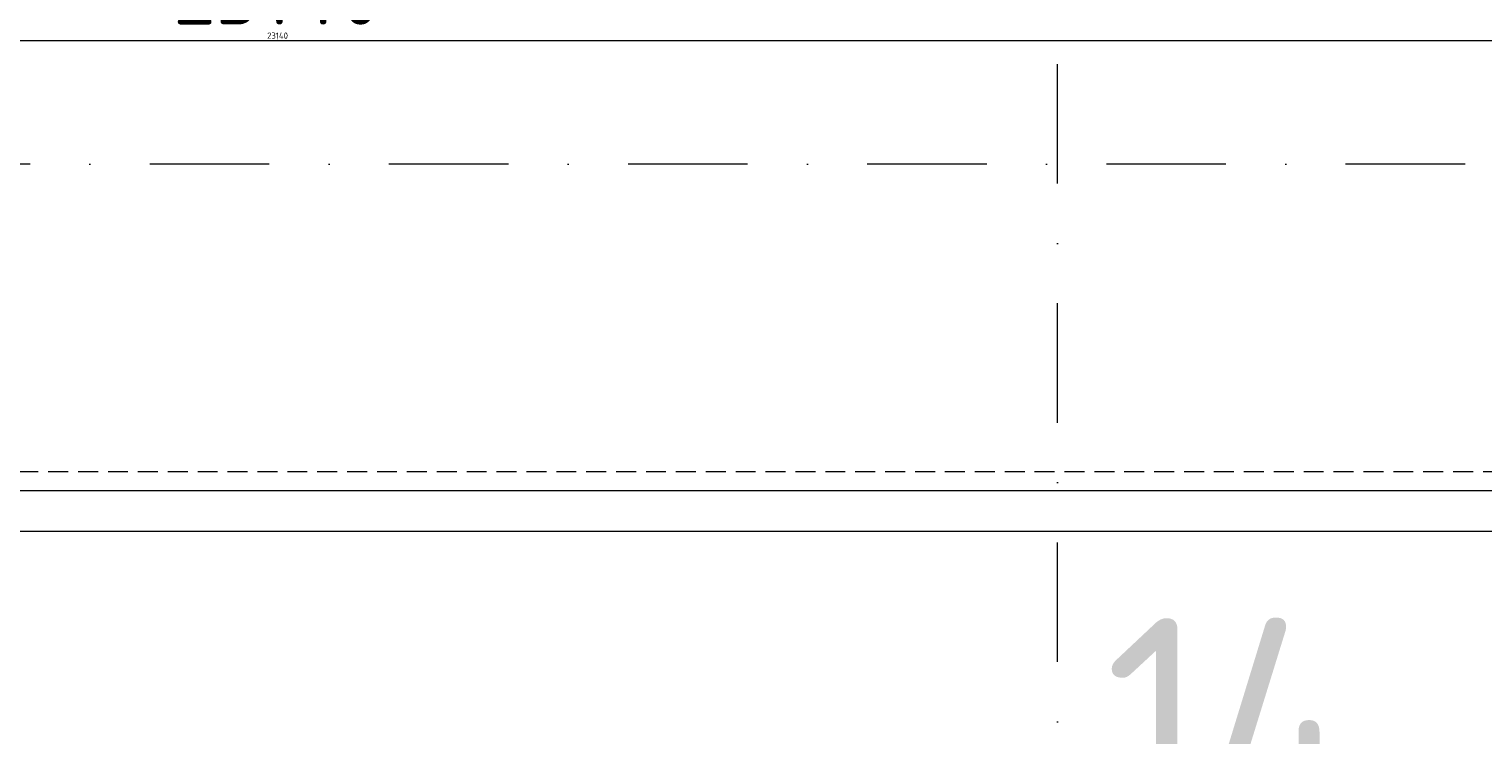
# Model space of a CAD drawing. Header units: millimetres. Extents: x -916886 to 3713765, y -2985421 to 1675785.
# Tile 616 of 656: x 426273 to 430906, y 148182 to 150431. Entities that reach past the tile are written whole.
import ezdxf

# ---------------------------------------------------------------- set-up
doc = ezdxf.new("R2010")
doc.units = ezdxf.units.MM
for name, pattern in [('CENTERX2', [101.6, 63.5, -12.7, 12.7, -12.7]), ('DASHDOT', [25.4, 12.7, -6.35, 0, -6.35]), ('DASHED', [19.05, 12.7, -6.35]), ('HIDDEN', [9.525, 6.35, -3.175])]:
    doc.linetypes.add(name, pattern=pattern)
doc.layers.get('Defpoints').update_dxf_attribs({"color": 8})
for name, color, linetype, lineweight in [('A99_N_kce-pod', 7, 'DASHED', 20), ('A99_N_koty-200', 5, 'Continuous', 5), ('A99_N_koty-200 @ 1', 5, 'Continuous', 5), ('A99_N_koty-200 @ 10', 5, 'Continuous', 5), ('A99_N_koty-200 @ 100', 5, 'Continuous', 5), ('A99_N_koty-200 @ 200', 5, 'Continuous', 5), ('A99_N_koty-200 @ 250 (1)', 5, 'Continuous', 5), ('A99_N_koty-200 @ 250 (2)', 5, 'Continuous', 5), ('A99_N_koty-200 @ 400', 5, 'Continuous', 5), ('A99_N_txt-popis-200', 240, 'Continuous', 5), ('A99_S_kce-pohl', 7, 'Continuous', 5), ('A99_S_osy', 1, 'CENTERX2', 5)]:
    doc.layers.add(name, color=color, linetype=linetype, lineweight=lineweight)
doc.styles.add('A99_kota', font='isocpeur.ttf', dxfattribs={"height": 2})
doc.styles.add('ad_popis 100', font='isocpeur.ttf', dxfattribs={"height": 200})
doc.dimstyles.new('A99_kota_200 new', dxfattribs={"dimscale": 200, "dimtxt": 2, "dimasz": 1.2, "dimexe": 0.5, "dimexo": 1.5, "dimgap": 0.5, "dimtad": 1, "dimdec": 0, "dimzin": 3, "dimdsep": 46, "dimtxsty": 'A99_kota', "dimblk": 'ARCHTICK', "dimcen": 2.5, "dimazin": 2, "dimtfac": 0.75, "dimtdec": 0, "dimtix": 1, "dimtmove": 2, "dimatfit": 0, "dimfxl": 0, "dimtolj": 1, "dimtzin": 0, "dimlwd": 5, "dimlwe": 5, "dimarcsym": 0})

# ---------------------------------------------------------------- blocks, each defined once
blk = doc.blocks.new('_ArchTick')
at = {"color": 0, "linetype": 'ByBlock', "const_width": 0.15}
blk.add_lwpolyline([(-0.5, -0.5), (0.5, 0.5)], dxfattribs=at)
blk = doc.blocks.new('*D3168')
at = {"layer": 'A99_N_koty-200', "color": 0, "linetype": 'Continuous', "lineweight": 5, "ltscale": 10, "transparency": 16777216}
for p, q in [((429550, 146925), (429550, 146475)), ((438550, 146925), (438550, 146475)), ((438550, 146525), (429550, 146525))]:
    blk.add_line(p, q, dxfattribs=at)
at = {"layer": 'Defpoints', "color": 0, "linetype": 'Continuous', "lineweight": 0, "ltscale": 10, "transparency": 16777216}
for p in [(429550, 149400), (438550, 149400), (429550, 146525)]:
    blk.add_point(p, dxfattribs=at)
at = {"layer": 'A99_N_koty-200', "color": 0, "linetype": 'Continuous', "lineweight": 5, "ltscale": 10, "transparency": 16777216, "xscale": 120, "yscale": 120, "zscale": 120, "rotation": 180}
blk.add_blockref('_ArchTick', (429550, 146525), dxfattribs=at)
at = {"layer": 'A99_N_koty-200', "color": 0, "linetype": 'Continuous', "lineweight": 5, "ltscale": 10, "transparency": 16777216, "xscale": 120, "yscale": 120, "zscale": 120}
blk.add_blockref('_ArchTick', (438550, 146525), dxfattribs=at)
at = {"layer": 'A99_N_koty-200', "color": 0, "linetype": 'Continuous', "ltscale": 10, "transparency": 16777216, "insert": (434050, 146675), "char_height": 200, "attachment_point": 5, "style": 'A99_kota'}
blk.add_mtext('\\A1;9000', dxfattribs=at)
blk = doc.blocks.new('*D3169')
at = {"layer": 'A99_N_koty-200', "color": 0, "linetype": 'Continuous', "lineweight": 5, "ltscale": 10, "transparency": 16777216}
for p, q in [((429550, 147325), (429550, 146425)), ((438550, 147325), (438550, 146425)), ((438550, 146525), (429550, 146525))]:
    blk.add_line(p, q, dxfattribs=at)
at = {"layer": 'Defpoints', "color": 0, "linetype": 'Continuous', "lineweight": 0, "ltscale": 10, "transparency": 16777216}
for p in [(429550, 149400), (438550, 149400), (429550, 146525)]:
    blk.add_point(p, dxfattribs=at)
at = {"layer": 'A99_N_koty-200', "color": 0, "linetype": 'Continuous', "lineweight": 5, "ltscale": 10, "transparency": 16777216, "xscale": 240, "yscale": 240, "zscale": 240, "rotation": 180}
blk.add_blockref('_ArchTick', (429550, 146525), dxfattribs=at)
at = {"layer": 'A99_N_koty-200', "color": 0, "linetype": 'Continuous', "lineweight": 5, "ltscale": 10, "transparency": 16777216, "xscale": 240, "yscale": 240, "zscale": 240}
blk.add_blockref('_ArchTick', (438550, 146525), dxfattribs=at)
at = {"layer": 'A99_N_koty-200', "color": 0, "linetype": 'Continuous', "ltscale": 10, "transparency": 16777216, "insert": (434050, 146825), "char_height": 400, "attachment_point": 5, "style": 'A99_kota'}
blk.add_mtext('\\A1;9000', dxfattribs=at)
blk = doc.blocks.new('*D3170')
at = {"layer": 'A99_N_koty-200', "color": 0, "linetype": 'Continuous', "lineweight": 5, "ltscale": 10, "transparency": 16777216}
for p, q in [((429550, 146529), (429550, 146524.5)), ((438550, 146525), (429550, 146525)), ((438550, 146529), (438550, 146524.5))]:
    blk.add_line(p, q, dxfattribs=at)
at = {"layer": 'Defpoints', "color": 0, "linetype": 'Continuous', "lineweight": 0, "ltscale": 10, "transparency": 16777216}
for p in [(429550, 149400), (438550, 149400), (429550, 146525)]:
    blk.add_point(p, dxfattribs=at)
at = {"layer": 'A99_N_koty-200', "color": 0, "linetype": 'Continuous', "lineweight": 5, "ltscale": 10, "transparency": 16777216, "xscale": 1.2, "yscale": 1.2, "zscale": 1.2, "rotation": 180}
blk.add_blockref('_ArchTick', (429550, 146525), dxfattribs=at)
at = {"layer": 'A99_N_koty-200', "color": 0, "linetype": 'Continuous', "lineweight": 5, "ltscale": 10, "transparency": 16777216, "xscale": 1.2, "yscale": 1.2, "zscale": 1.2}
blk.add_blockref('_ArchTick', (438550, 146525), dxfattribs=at)
at = {"layer": 'A99_N_koty-200', "color": 0, "linetype": 'Continuous', "ltscale": 10, "transparency": 16777216, "insert": (434050, 146526.5), "char_height": 2, "attachment_point": 5, "style": 'A99_kota'}
blk.add_mtext('\\A1;9000', dxfattribs=at)
blk = doc.blocks.new('*D3171')
at = {"layer": 'A99_N_koty-200', "color": 0, "linetype": 'Continuous', "lineweight": 5, "ltscale": 10, "transparency": 16777216}
for p, q in [((429550, 148125), (429550, 146325)), ((438550, 148125), (438550, 146325)), ((438550, 146525), (429550, 146525))]:
    blk.add_line(p, q, dxfattribs=at)
at = {"layer": 'Defpoints', "color": 0, "linetype": 'Continuous', "lineweight": 0, "ltscale": 10, "transparency": 16777216}
for p in [(429550, 149400), (438550, 149400), (429550, 146525)]:
    blk.add_point(p, dxfattribs=at)
at = {"layer": 'A99_N_koty-200', "color": 0, "linetype": 'Continuous', "lineweight": 5, "ltscale": 10, "transparency": 16777216, "xscale": 480, "yscale": 480, "zscale": 480, "rotation": 180}
blk.add_blockref('_ArchTick', (429550, 146525), dxfattribs=at)
at = {"layer": 'A99_N_koty-200', "color": 0, "linetype": 'Continuous', "lineweight": 5, "ltscale": 10, "transparency": 16777216, "xscale": 480, "yscale": 480, "zscale": 480}
blk.add_blockref('_ArchTick', (438550, 146525), dxfattribs=at)
at = {"layer": 'A99_N_koty-200', "color": 0, "linetype": 'Continuous', "ltscale": 10, "transparency": 16777216, "insert": (434050, 147125), "char_height": 800, "attachment_point": 5, "style": 'A99_kota'}
blk.add_mtext('\\A1;9000', dxfattribs=at)
blk = doc.blocks.new('*D3172')
at = {"layer": 'A99_N_koty-200', "color": 0, "linetype": 'Continuous', "lineweight": 5, "ltscale": 10, "transparency": 16777216}
for p, q in [((429550, 146565), (429550, 146520)), ((438550, 146565), (438550, 146520)), ((438550, 146525), (429550, 146525))]:
    blk.add_line(p, q, dxfattribs=at)
at = {"layer": 'Defpoints', "color": 0, "linetype": 'Continuous', "lineweight": 0, "ltscale": 10, "transparency": 16777216}
for p in [(429550, 149400), (438550, 149400), (429550, 146525)]:
    blk.add_point(p, dxfattribs=at)
at = {"layer": 'A99_N_koty-200', "color": 0, "linetype": 'Continuous', "lineweight": 5, "ltscale": 10, "transparency": 16777216, "xscale": 12, "yscale": 12, "zscale": 12, "rotation": 180}
blk.add_blockref('_ArchTick', (429550, 146525), dxfattribs=at)
at = {"layer": 'A99_N_koty-200', "color": 0, "linetype": 'Continuous', "lineweight": 5, "ltscale": 10, "transparency": 16777216, "xscale": 12, "yscale": 12, "zscale": 12}
blk.add_blockref('_ArchTick', (438550, 146525), dxfattribs=at)
at = {"layer": 'A99_N_koty-200', "color": 0, "linetype": 'Continuous', "ltscale": 10, "transparency": 16777216, "insert": (434050, 146540), "char_height": 20, "attachment_point": 5, "style": 'A99_kota'}
blk.add_mtext('\\A1;9000', dxfattribs=at)
blk = doc.blocks.new('*D3173')
at = {"layer": 'A99_N_koty-200', "color": 0, "linetype": 'Continuous', "lineweight": 5, "ltscale": 10, "transparency": 16777216}
for p, q in [((429550, 147525), (429550, 146400)), ((438550, 147525), (438550, 146400)), ((438550, 146525), (429550, 146525))]:
    blk.add_line(p, q, dxfattribs=at)
at = {"layer": 'Defpoints', "color": 0, "linetype": 'Continuous', "lineweight": 0, "ltscale": 10, "transparency": 16777216}
for p in [(429550, 149400), (438550, 149400), (429550, 146525)]:
    blk.add_point(p, dxfattribs=at)
at = {"layer": 'A99_N_koty-200', "color": 0, "linetype": 'Continuous', "lineweight": 5, "ltscale": 10, "transparency": 16777216, "xscale": 300, "yscale": 300, "zscale": 300, "rotation": 180}
blk.add_blockref('_ArchTick', (429550, 146525), dxfattribs=at)
at = {"layer": 'A99_N_koty-200', "color": 0, "linetype": 'Continuous', "lineweight": 5, "ltscale": 10, "transparency": 16777216, "xscale": 300, "yscale": 300, "zscale": 300}
blk.add_blockref('_ArchTick', (438550, 146525), dxfattribs=at)
at = {"layer": 'A99_N_koty-200', "color": 0, "linetype": 'Continuous', "ltscale": 10, "transparency": 16777216, "insert": (434050, 146900), "char_height": 500, "attachment_point": 5, "style": 'A99_kota'}
blk.add_mtext('\\A1;9000', dxfattribs=at)
blk = doc.blocks.new('*D3174')
at = {"layer": 'A99_N_koty-200', "color": 0, "linetype": 'Continuous', "lineweight": 5, "ltscale": 10, "transparency": 16777216}
for p, q in [((429550, 147525), (429550, 146400)), ((438550, 147525), (438550, 146400)), ((438550, 146525), (429550, 146525))]:
    blk.add_line(p, q, dxfattribs=at)
at = {"layer": 'Defpoints', "color": 0, "linetype": 'Continuous', "lineweight": 0, "ltscale": 10, "transparency": 16777216}
for p in [(429550, 149400), (438550, 149400), (429550, 146525)]:
    blk.add_point(p, dxfattribs=at)
at = {"layer": 'A99_N_koty-200', "color": 0, "linetype": 'Continuous', "lineweight": 5, "ltscale": 10, "transparency": 16777216, "xscale": 300, "yscale": 300, "zscale": 300, "rotation": 180}
blk.add_blockref('_ArchTick', (429550, 146525), dxfattribs=at)
at = {"layer": 'A99_N_koty-200', "color": 0, "linetype": 'Continuous', "lineweight": 5, "ltscale": 10, "transparency": 16777216, "xscale": 300, "yscale": 300, "zscale": 300}
blk.add_blockref('_ArchTick', (438550, 146525), dxfattribs=at)
at = {"layer": 'A99_N_koty-200', "color": 0, "linetype": 'Continuous', "ltscale": 10, "transparency": 16777216, "insert": (434050, 146900), "char_height": 500, "attachment_point": 5, "style": 'A99_kota'}
blk.add_mtext('\\A1;9000', dxfattribs=at)
blk = doc.blocks.new('*D3176')
at = {"layer": 'A99_N_koty-200', "color": 0, "linetype": 'Continuous', "lineweight": 5, "ltscale": 10, "transparency": 16777216}
for p, q in [((420550, 146925), (420550, 146475)), ((429550, 146925), (429550, 146475)), ((429550, 146525), (420550, 146525))]:
    blk.add_line(p, q, dxfattribs=at)
at = {"layer": 'Defpoints', "color": 0, "linetype": 'Continuous', "lineweight": 0, "ltscale": 10, "transparency": 16777216}
for p in [(420550, 149400), (429550, 149400), (420550, 146525)]:
    blk.add_point(p, dxfattribs=at)
at = {"layer": 'A99_N_koty-200', "color": 0, "linetype": 'Continuous', "lineweight": 5, "ltscale": 10, "transparency": 16777216, "xscale": 120, "yscale": 120, "zscale": 120, "rotation": 180}
blk.add_blockref('_ArchTick', (420550, 146525), dxfattribs=at)
at = {"layer": 'A99_N_koty-200', "color": 0, "linetype": 'Continuous', "lineweight": 5, "ltscale": 10, "transparency": 16777216, "xscale": 120, "yscale": 120, "zscale": 120}
blk.add_blockref('_ArchTick', (429550, 146525), dxfattribs=at)
at = {"layer": 'A99_N_koty-200', "color": 0, "linetype": 'Continuous', "ltscale": 10, "transparency": 16777216, "insert": (425050, 146675), "char_height": 200, "attachment_point": 5, "style": 'A99_kota'}
blk.add_mtext('\\A1;9000', dxfattribs=at)
blk = doc.blocks.new('*D3177')
at = {"layer": 'A99_N_koty-200', "color": 0, "linetype": 'Continuous', "lineweight": 5, "ltscale": 10, "transparency": 16777216}
for p, q in [((420550, 147325), (420550, 146425)), ((429550, 147325), (429550, 146425)), ((429550, 146525), (420550, 146525))]:
    blk.add_line(p, q, dxfattribs=at)
at = {"layer": 'Defpoints', "color": 0, "linetype": 'Continuous', "lineweight": 0, "ltscale": 10, "transparency": 16777216}
for p in [(420550, 149400), (429550, 149400), (420550, 146525)]:
    blk.add_point(p, dxfattribs=at)
at = {"layer": 'A99_N_koty-200', "color": 0, "linetype": 'Continuous', "lineweight": 5, "ltscale": 10, "transparency": 16777216, "xscale": 240, "yscale": 240, "zscale": 240, "rotation": 180}
blk.add_blockref('_ArchTick', (420550, 146525), dxfattribs=at)
at = {"layer": 'A99_N_koty-200', "color": 0, "linetype": 'Continuous', "lineweight": 5, "ltscale": 10, "transparency": 16777216, "xscale": 240, "yscale": 240, "zscale": 240}
blk.add_blockref('_ArchTick', (429550, 146525), dxfattribs=at)
at = {"layer": 'A99_N_koty-200', "color": 0, "linetype": 'Continuous', "ltscale": 10, "transparency": 16777216, "insert": (425050, 146825), "char_height": 400, "attachment_point": 5, "style": 'A99_kota'}
blk.add_mtext('\\A1;9000', dxfattribs=at)
blk = doc.blocks.new('*D3178')
at = {"layer": 'A99_N_koty-200', "color": 0, "linetype": 'Continuous', "lineweight": 5, "ltscale": 10, "transparency": 16777216}
for p, q in [((420550, 146529), (420550, 146524.5)), ((429550, 146525), (420550, 146525)), ((429550, 146529), (429550, 146524.5))]:
    blk.add_line(p, q, dxfattribs=at)
at = {"layer": 'Defpoints', "color": 0, "linetype": 'Continuous', "lineweight": 0, "ltscale": 10, "transparency": 16777216}
for p in [(420550, 149400), (429550, 149400), (420550, 146525)]:
    blk.add_point(p, dxfattribs=at)
at = {"layer": 'A99_N_koty-200', "color": 0, "linetype": 'Continuous', "lineweight": 5, "ltscale": 10, "transparency": 16777216, "xscale": 1.2, "yscale": 1.2, "zscale": 1.2, "rotation": 180}
blk.add_blockref('_ArchTick', (420550, 146525), dxfattribs=at)
at = {"layer": 'A99_N_koty-200', "color": 0, "linetype": 'Continuous', "lineweight": 5, "ltscale": 10, "transparency": 16777216, "xscale": 1.2, "yscale": 1.2, "zscale": 1.2}
blk.add_blockref('_ArchTick', (429550, 146525), dxfattribs=at)
at = {"layer": 'A99_N_koty-200', "color": 0, "linetype": 'Continuous', "ltscale": 10, "transparency": 16777216, "insert": (425050, 146526.5), "char_height": 2, "attachment_point": 5, "style": 'A99_kota'}
blk.add_mtext('\\A1;9000', dxfattribs=at)
blk = doc.blocks.new('*D3179')
at = {"layer": 'A99_N_koty-200', "color": 0, "linetype": 'Continuous', "lineweight": 5, "ltscale": 10, "transparency": 16777216}
for p, q in [((420550, 148125), (420550, 146325)), ((429550, 148125), (429550, 146325)), ((429550, 146525), (420550, 146525))]:
    blk.add_line(p, q, dxfattribs=at)
at = {"layer": 'Defpoints', "color": 0, "linetype": 'Continuous', "lineweight": 0, "ltscale": 10, "transparency": 16777216}
for p in [(420550, 149400), (429550, 149400), (420550, 146525)]:
    blk.add_point(p, dxfattribs=at)
at = {"layer": 'A99_N_koty-200', "color": 0, "linetype": 'Continuous', "lineweight": 5, "ltscale": 10, "transparency": 16777216, "xscale": 480, "yscale": 480, "zscale": 480, "rotation": 180}
blk.add_blockref('_ArchTick', (420550, 146525), dxfattribs=at)
at = {"layer": 'A99_N_koty-200', "color": 0, "linetype": 'Continuous', "lineweight": 5, "ltscale": 10, "transparency": 16777216, "xscale": 480, "yscale": 480, "zscale": 480}
blk.add_blockref('_ArchTick', (429550, 146525), dxfattribs=at)
at = {"layer": 'A99_N_koty-200', "color": 0, "linetype": 'Continuous', "ltscale": 10, "transparency": 16777216, "insert": (425050, 147125), "char_height": 800, "attachment_point": 5, "style": 'A99_kota'}
blk.add_mtext('\\A1;9000', dxfattribs=at)
blk = doc.blocks.new('*D3180')
at = {"layer": 'A99_N_koty-200', "color": 0, "linetype": 'Continuous', "lineweight": 5, "ltscale": 10, "transparency": 16777216}
for p, q in [((420550, 146565), (420550, 146520)), ((429550, 146565), (429550, 146520)), ((429550, 146525), (420550, 146525))]:
    blk.add_line(p, q, dxfattribs=at)
at = {"layer": 'Defpoints', "color": 0, "linetype": 'Continuous', "lineweight": 0, "ltscale": 10, "transparency": 16777216}
for p in [(420550, 149400), (429550, 149400), (420550, 146525)]:
    blk.add_point(p, dxfattribs=at)
at = {"layer": 'A99_N_koty-200', "color": 0, "linetype": 'Continuous', "lineweight": 5, "ltscale": 10, "transparency": 16777216, "xscale": 12, "yscale": 12, "zscale": 12, "rotation": 180}
blk.add_blockref('_ArchTick', (420550, 146525), dxfattribs=at)
at = {"layer": 'A99_N_koty-200', "color": 0, "linetype": 'Continuous', "lineweight": 5, "ltscale": 10, "transparency": 16777216, "xscale": 12, "yscale": 12, "zscale": 12}
blk.add_blockref('_ArchTick', (429550, 146525), dxfattribs=at)
at = {"layer": 'A99_N_koty-200', "color": 0, "linetype": 'Continuous', "ltscale": 10, "transparency": 16777216, "insert": (425050, 146540), "char_height": 20, "attachment_point": 5, "style": 'A99_kota'}
blk.add_mtext('\\A1;9000', dxfattribs=at)
blk = doc.blocks.new('*D3181')
at = {"layer": 'A99_N_koty-200', "color": 0, "linetype": 'Continuous', "lineweight": 5, "ltscale": 10, "transparency": 16777216}
for p, q in [((420550, 147525), (420550, 146400)), ((429550, 147525), (429550, 146400)), ((429550, 146525), (420550, 146525))]:
    blk.add_line(p, q, dxfattribs=at)
at = {"layer": 'Defpoints', "color": 0, "linetype": 'Continuous', "lineweight": 0, "ltscale": 10, "transparency": 16777216}
for p in [(420550, 149400), (429550, 149400), (420550, 146525)]:
    blk.add_point(p, dxfattribs=at)
at = {"layer": 'A99_N_koty-200', "color": 0, "linetype": 'Continuous', "lineweight": 5, "ltscale": 10, "transparency": 16777216, "xscale": 300, "yscale": 300, "zscale": 300, "rotation": 180}
blk.add_blockref('_ArchTick', (420550, 146525), dxfattribs=at)
at = {"layer": 'A99_N_koty-200', "color": 0, "linetype": 'Continuous', "lineweight": 5, "ltscale": 10, "transparency": 16777216, "xscale": 300, "yscale": 300, "zscale": 300}
blk.add_blockref('_ArchTick', (429550, 146525), dxfattribs=at)
at = {"layer": 'A99_N_koty-200', "color": 0, "linetype": 'Continuous', "ltscale": 10, "transparency": 16777216, "insert": (425050, 146900), "char_height": 500, "attachment_point": 5, "style": 'A99_kota'}
blk.add_mtext('\\A1;9000', dxfattribs=at)
blk = doc.blocks.new('*D3182')
at = {"layer": 'A99_N_koty-200', "color": 0, "linetype": 'Continuous', "lineweight": 5, "ltscale": 10, "transparency": 16777216}
for p, q in [((420550, 147525), (420550, 146400)), ((429550, 147525), (429550, 146400)), ((429550, 146525), (420550, 146525))]:
    blk.add_line(p, q, dxfattribs=at)
at = {"layer": 'Defpoints', "color": 0, "linetype": 'Continuous', "lineweight": 0, "ltscale": 10, "transparency": 16777216}
for p in [(420550, 149400), (429550, 149400), (420550, 146525)]:
    blk.add_point(p, dxfattribs=at)
at = {"layer": 'A99_N_koty-200', "color": 0, "linetype": 'Continuous', "lineweight": 5, "ltscale": 10, "transparency": 16777216, "xscale": 300, "yscale": 300, "zscale": 300, "rotation": 180}
blk.add_blockref('_ArchTick', (420550, 146525), dxfattribs=at)
at = {"layer": 'A99_N_koty-200', "color": 0, "linetype": 'Continuous', "lineweight": 5, "ltscale": 10, "transparency": 16777216, "xscale": 300, "yscale": 300, "zscale": 300}
blk.add_blockref('_ArchTick', (429550, 146525), dxfattribs=at)
at = {"layer": 'A99_N_koty-200', "color": 0, "linetype": 'Continuous', "ltscale": 10, "transparency": 16777216, "insert": (425050, 146900), "char_height": 500, "attachment_point": 5, "style": 'A99_kota'}
blk.add_mtext('\\A1;9000', dxfattribs=at)
blk = doc.blocks.new('*D3385')
at = {"layer": 'A99_N_koty-200', "color": 0, "linetype": 'Continuous', "lineweight": 5, "ltscale": 10, "transparency": 16777216}
for p, q in [((415495, 149995), (415495, 150445)), ((438635, 149995), (438635, 150445)), ((415495, 150395), (438635, 150395))]:
    blk.add_line(p, q, dxfattribs=at)
at = {"layer": 'Defpoints', "color": 0, "linetype": 'Continuous', "lineweight": 0, "ltscale": 10, "transparency": 16777216}
for p in [(438635, 150395), (415495, 148920), (438635, 148920)]:
    blk.add_point(p, dxfattribs=at)
at = {"layer": 'A99_N_koty-200', "color": 0, "linetype": 'Continuous', "lineweight": 5, "ltscale": 10, "transparency": 16777216, "xscale": 120, "yscale": 120, "zscale": 120, "rotation": 180}
blk.add_blockref('_ArchTick', (415495, 150395), dxfattribs=at)
at = {"layer": 'A99_N_koty-200', "color": 0, "linetype": 'Continuous', "lineweight": 5, "ltscale": 10, "transparency": 16777216, "xscale": 120, "yscale": 120, "zscale": 120}
blk.add_blockref('_ArchTick', (438635, 150395), dxfattribs=at)
at = {"layer": 'A99_N_koty-200', "color": 0, "linetype": 'Continuous', "ltscale": 10, "transparency": 16777216, "insert": (427065, 150545), "char_height": 200, "attachment_point": 5, "style": 'A99_kota'}
blk.add_mtext('\\A1;23140', dxfattribs=at)
blk = doc.blocks.new('*D3386')
at = {"layer": 'A99_N_koty-200', "color": 0, "linetype": 'Continuous', "lineweight": 5, "ltscale": 10, "transparency": 16777216}
for p, q in [((415495, 150391), (415495, 150395.5)), ((415495, 150395), (438635, 150395)), ((438635, 150391), (438635, 150395.5))]:
    blk.add_line(p, q, dxfattribs=at)
at = {"layer": 'Defpoints', "color": 0, "linetype": 'Continuous', "lineweight": 0, "ltscale": 10, "transparency": 16777216}
for p in [(438635, 150395), (415495, 148920), (438635, 148920)]:
    blk.add_point(p, dxfattribs=at)
at = {"layer": 'A99_N_koty-200', "color": 0, "linetype": 'Continuous', "lineweight": 5, "ltscale": 10, "transparency": 16777216, "xscale": 1.2, "yscale": 1.2, "zscale": 1.2, "rotation": 180}
blk.add_blockref('_ArchTick', (415495, 150395), dxfattribs=at)
at = {"layer": 'A99_N_koty-200', "color": 0, "linetype": 'Continuous', "lineweight": 5, "ltscale": 10, "transparency": 16777216, "xscale": 1.2, "yscale": 1.2, "zscale": 1.2}
blk.add_blockref('_ArchTick', (438635, 150395), dxfattribs=at)
at = {"layer": 'A99_N_koty-200', "color": 0, "linetype": 'Continuous', "ltscale": 10, "transparency": 16777216, "insert": (427065, 150396.5), "char_height": 2, "attachment_point": 5, "style": 'A99_kota'}
blk.add_mtext('\\A1;23140', dxfattribs=at)
blk = doc.blocks.new('*D3387')
at = {"layer": 'A99_N_koty-200', "color": 0, "linetype": 'Continuous', "lineweight": 5, "ltscale": 10, "transparency": 16777216}
for p, q in [((415495, 149520), (415495, 150595)), ((438635, 149520), (438635, 150595)), ((415495, 150395), (438635, 150395))]:
    blk.add_line(p, q, dxfattribs=at)
at = {"layer": 'Defpoints', "color": 0, "linetype": 'Continuous', "lineweight": 0, "ltscale": 10, "transparency": 16777216}
for p in [(438635, 150395), (415495, 148920), (438635, 148920)]:
    blk.add_point(p, dxfattribs=at)
at = {"layer": 'A99_N_koty-200', "color": 0, "linetype": 'Continuous', "lineweight": 5, "ltscale": 10, "transparency": 16777216, "xscale": 480, "yscale": 480, "zscale": 480, "rotation": 180}
blk.add_blockref('_ArchTick', (415495, 150395), dxfattribs=at)
at = {"layer": 'A99_N_koty-200', "color": 0, "linetype": 'Continuous', "lineweight": 5, "ltscale": 10, "transparency": 16777216, "xscale": 480, "yscale": 480, "zscale": 480}
blk.add_blockref('_ArchTick', (438635, 150395), dxfattribs=at)
at = {"layer": 'A99_N_koty-200', "color": 0, "linetype": 'Continuous', "ltscale": 10, "transparency": 16777216, "insert": (427065, 150995), "char_height": 800, "attachment_point": 5, "style": 'A99_kota'}
blk.add_mtext('\\A1;23140', dxfattribs=at)
blk = doc.blocks.new('*D3388')
at = {"layer": 'A99_N_koty-200', "color": 0, "linetype": 'Continuous', "lineweight": 5, "ltscale": 10, "transparency": 16777216}
for p, q in [((415495, 150355), (415495, 150400)), ((415495, 150395), (438635, 150395)), ((438635, 150355), (438635, 150400))]:
    blk.add_line(p, q, dxfattribs=at)
at = {"layer": 'Defpoints', "color": 0, "linetype": 'Continuous', "lineweight": 0, "ltscale": 10, "transparency": 16777216}
for p in [(438635, 150395), (415495, 148920), (438635, 148920)]:
    blk.add_point(p, dxfattribs=at)
at = {"layer": 'A99_N_koty-200', "color": 0, "linetype": 'Continuous', "lineweight": 5, "ltscale": 10, "transparency": 16777216, "xscale": 12, "yscale": 12, "zscale": 12, "rotation": 180}
blk.add_blockref('_ArchTick', (415495, 150395), dxfattribs=at)
at = {"layer": 'A99_N_koty-200', "color": 0, "linetype": 'Continuous', "lineweight": 5, "ltscale": 10, "transparency": 16777216, "xscale": 12, "yscale": 12, "zscale": 12}
blk.add_blockref('_ArchTick', (438635, 150395), dxfattribs=at)
at = {"layer": 'A99_N_koty-200', "color": 0, "linetype": 'Continuous', "ltscale": 10, "transparency": 16777216, "insert": (427065, 150410), "char_height": 20, "attachment_point": 5, "style": 'A99_kota'}
blk.add_mtext('\\A1;23140', dxfattribs=at)
blk = doc.blocks.new('*D3389')
at = {"layer": 'A99_N_koty-200', "color": 0, "linetype": 'Continuous', "lineweight": 5, "ltscale": 10, "transparency": 16777216}
for p, q in [((415495, 149395), (415495, 150520)), ((438635, 149395), (438635, 150520)), ((415495, 150395), (438635, 150395))]:
    blk.add_line(p, q, dxfattribs=at)
at = {"layer": 'Defpoints', "color": 0, "linetype": 'Continuous', "lineweight": 0, "ltscale": 10, "transparency": 16777216}
for p in [(438635, 150395), (415495, 148920), (438635, 148920)]:
    blk.add_point(p, dxfattribs=at)
at = {"layer": 'A99_N_koty-200', "color": 0, "linetype": 'Continuous', "lineweight": 5, "ltscale": 10, "transparency": 16777216, "xscale": 300, "yscale": 300, "zscale": 300, "rotation": 180}
blk.add_blockref('_ArchTick', (415495, 150395), dxfattribs=at)
at = {"layer": 'A99_N_koty-200', "color": 0, "linetype": 'Continuous', "lineweight": 5, "ltscale": 10, "transparency": 16777216, "xscale": 300, "yscale": 300, "zscale": 300}
blk.add_blockref('_ArchTick', (438635, 150395), dxfattribs=at)
at = {"layer": 'A99_N_koty-200', "color": 0, "linetype": 'Continuous', "ltscale": 10, "transparency": 16777216, "insert": (427065, 150770), "char_height": 500, "attachment_point": 5, "style": 'A99_kota'}
blk.add_mtext('\\A1;23140', dxfattribs=at)
blk = doc.blocks.new('*D3390')
at = {"layer": 'A99_N_koty-200', "color": 0, "linetype": 'Continuous', "lineweight": 5, "ltscale": 10, "transparency": 16777216}
for p, q in [((415495, 149395), (415495, 150520)), ((438635, 149395), (438635, 150520)), ((415495, 150395), (438635, 150395))]:
    blk.add_line(p, q, dxfattribs=at)
at = {"layer": 'Defpoints', "color": 0, "linetype": 'Continuous', "lineweight": 0, "ltscale": 10, "transparency": 16777216}
for p in [(438635, 150395), (415495, 148920), (438635, 148920)]:
    blk.add_point(p, dxfattribs=at)
at = {"layer": 'A99_N_koty-200', "color": 0, "linetype": 'Continuous', "lineweight": 5, "ltscale": 10, "transparency": 16777216, "xscale": 300, "yscale": 300, "zscale": 300, "rotation": 180}
blk.add_blockref('_ArchTick', (415495, 150395), dxfattribs=at)
at = {"layer": 'A99_N_koty-200', "color": 0, "linetype": 'Continuous', "lineweight": 5, "ltscale": 10, "transparency": 16777216, "xscale": 300, "yscale": 300, "zscale": 300}
blk.add_blockref('_ArchTick', (438635, 150395), dxfattribs=at)
at = {"layer": 'A99_N_koty-200', "color": 0, "linetype": 'Continuous', "ltscale": 10, "transparency": 16777216, "insert": (427065, 150770), "char_height": 500, "attachment_point": 5, "style": 'A99_kota'}
blk.add_mtext('\\A1;23140', dxfattribs=at)
blk = doc.blocks.new('*U4770')
at = {"layer": 'A99_N_koty-200 @ 1', "linetype": 'Continuous', "ltscale": 10}
dim = blk.add_linear_dim(base=(429550, 146525), p1=(438550, 149400), p2=(429550, 149400), angle=180, dimstyle='A99_kota_200 new', override={"dimscale": 1, "dimtix": 1, "dimtofl": 1, "dimtmove": 1, "dimatfit": 1}, dxfattribs=at)
dim.commit()
dim.dimension.update_dxf_attribs({"geometry": '*D3170', "text_midpoint": (434050, 146526.5)})
at = {"layer": 'A99_N_koty-200 @ 10', "linetype": 'Continuous', "ltscale": 10}
dim = blk.add_linear_dim(base=(429550, 146525), p1=(438550, 149400), p2=(429550, 149400), angle=180, dimstyle='A99_kota_200 new', override={"dimscale": 10, "dimtix": 1, "dimtofl": 1, "dimtmove": 1, "dimatfit": 1}, dxfattribs=at)
dim.commit()
dim.dimension.update_dxf_attribs({"geometry": '*D3172', "text_midpoint": (434050, 146540)})
at = {"layer": 'A99_N_koty-200 @ 100', "linetype": 'Continuous', "ltscale": 10}
dim = blk.add_linear_dim(base=(429550, 146525), p1=(438550, 149400), p2=(429550, 149400), angle=180, dimstyle='A99_kota_200 new', override={"dimscale": 100, "dimtix": 1, "dimtofl": 1, "dimtmove": 1, "dimatfit": 1}, dxfattribs=at)
dim.commit()
dim.dimension.update_dxf_attribs({"geometry": '*D3168', "text_midpoint": (434050, 146675)})
at = {"layer": 'A99_N_koty-200 @ 200', "linetype": 'Continuous', "ltscale": 10}
dim = blk.add_linear_dim(base=(429550, 146525), p1=(438550, 149400), p2=(429550, 149400), angle=180, dimstyle='A99_kota_200 new', override={"dimscale": 200, "dimtix": 1, "dimtofl": 1, "dimtmove": 1, "dimatfit": 1}, dxfattribs=at)
dim.commit()
dim.dimension.update_dxf_attribs({"geometry": '*D3169', "text_midpoint": (434050, 146825)})
at = {"layer": 'A99_N_koty-200 @ 250 (1)', "linetype": 'Continuous', "ltscale": 10}
dim = blk.add_linear_dim(base=(429550, 146525), p1=(438550, 149400), p2=(429550, 149400), angle=180, dimstyle='A99_kota_200 new', override={"dimscale": 250, "dimtix": 1, "dimtofl": 1, "dimtmove": 1, "dimatfit": 1}, dxfattribs=at)
dim.commit()
dim.dimension.update_dxf_attribs({"geometry": '*D3174', "text_midpoint": (434050, 146900)})
at = {"layer": 'A99_N_koty-200 @ 250 (2)', "linetype": 'Continuous', "ltscale": 10}
dim = blk.add_linear_dim(base=(429550, 146525), p1=(438550, 149400), p2=(429550, 149400), angle=180, dimstyle='A99_kota_200 new', override={"dimscale": 250, "dimtix": 1, "dimtofl": 1, "dimtmove": 1, "dimatfit": 1}, dxfattribs=at)
dim.commit()
dim.dimension.update_dxf_attribs({"geometry": '*D3173', "text_midpoint": (434050, 146900)})
at = {"layer": 'A99_N_koty-200 @ 400', "linetype": 'Continuous', "ltscale": 10}
dim = blk.add_linear_dim(base=(429550, 146525), p1=(438550, 149400), p2=(429550, 149400), angle=180, dimstyle='A99_kota_200 new', override={"dimscale": 400, "dimtix": 1, "dimtofl": 1, "dimtmove": 1, "dimatfit": 1}, dxfattribs=at)
dim.commit()
dim.dimension.update_dxf_attribs({"geometry": '*D3171', "text_midpoint": (434050, 147125)})
blk = doc.blocks.new('*U4771')
at = {"layer": 'A99_N_koty-200 @ 1', "linetype": 'Continuous', "ltscale": 10}
dim = blk.add_linear_dim(base=(420550, 146525), p1=(429550, 149400), p2=(420550, 149400), angle=180, dimstyle='A99_kota_200 new', override={"dimscale": 1, "dimtix": 1, "dimtofl": 1, "dimtmove": 1, "dimatfit": 1}, dxfattribs=at)
dim.commit()
dim.dimension.update_dxf_attribs({"geometry": '*D3178', "text_midpoint": (425050, 146526.5)})
at = {"layer": 'A99_N_koty-200 @ 10', "linetype": 'Continuous', "ltscale": 10}
dim = blk.add_linear_dim(base=(420550, 146525), p1=(429550, 149400), p2=(420550, 149400), angle=180, dimstyle='A99_kota_200 new', override={"dimscale": 10, "dimtix": 1, "dimtofl": 1, "dimtmove": 1, "dimatfit": 1}, dxfattribs=at)
dim.commit()
dim.dimension.update_dxf_attribs({"geometry": '*D3180', "text_midpoint": (425050, 146540)})
at = {"layer": 'A99_N_koty-200 @ 100', "linetype": 'Continuous', "ltscale": 10}
dim = blk.add_linear_dim(base=(420550, 146525), p1=(429550, 149400), p2=(420550, 149400), angle=180, dimstyle='A99_kota_200 new', override={"dimscale": 100, "dimtix": 1, "dimtofl": 1, "dimtmove": 1, "dimatfit": 1}, dxfattribs=at)
dim.commit()
dim.dimension.update_dxf_attribs({"geometry": '*D3176', "text_midpoint": (425050, 146675)})
at = {"layer": 'A99_N_koty-200 @ 200', "linetype": 'Continuous', "ltscale": 10}
dim = blk.add_linear_dim(base=(420550, 146525), p1=(429550, 149400), p2=(420550, 149400), angle=180, dimstyle='A99_kota_200 new', override={"dimscale": 200, "dimtix": 1, "dimtofl": 1, "dimtmove": 1, "dimatfit": 1}, dxfattribs=at)
dim.commit()
dim.dimension.update_dxf_attribs({"geometry": '*D3177', "text_midpoint": (425050, 146825)})
at = {"layer": 'A99_N_koty-200 @ 250 (1)', "linetype": 'Continuous', "ltscale": 10}
dim = blk.add_linear_dim(base=(420550, 146525), p1=(429550, 149400), p2=(420550, 149400), angle=180, dimstyle='A99_kota_200 new', override={"dimscale": 250, "dimtix": 1, "dimtofl": 1, "dimtmove": 1, "dimatfit": 1}, dxfattribs=at)
dim.commit()
dim.dimension.update_dxf_attribs({"geometry": '*D3182', "text_midpoint": (425050, 146900)})
at = {"layer": 'A99_N_koty-200 @ 250 (2)', "linetype": 'Continuous', "ltscale": 10}
dim = blk.add_linear_dim(base=(420550, 146525), p1=(429550, 149400), p2=(420550, 149400), angle=180, dimstyle='A99_kota_200 new', override={"dimscale": 250, "dimtix": 1, "dimtofl": 1, "dimtmove": 1, "dimatfit": 1}, dxfattribs=at)
dim.commit()
dim.dimension.update_dxf_attribs({"geometry": '*D3181', "text_midpoint": (425050, 146900)})
at = {"layer": 'A99_N_koty-200 @ 400', "linetype": 'Continuous', "ltscale": 10}
dim = blk.add_linear_dim(base=(420550, 146525), p1=(429550, 149400), p2=(420550, 149400), angle=180, dimstyle='A99_kota_200 new', override={"dimscale": 400, "dimtix": 1, "dimtofl": 1, "dimtmove": 1, "dimatfit": 1}, dxfattribs=at)
dim.commit()
dim.dimension.update_dxf_attribs({"geometry": '*D3179', "text_midpoint": (425050, 147125)})
blk = doc.blocks.new('*U4812')
at = {"layer": 'A99_N_koty-200 @ 1', "linetype": 'Continuous', "ltscale": 10}
dim = blk.add_linear_dim(base=(438635, 150395), p1=(415495, 148920), p2=(438635, 148920), dimstyle='A99_kota_200 new', override={"dimscale": 1, "dimtix": 1, "dimtofl": 1, "dimtmove": 2, "dimatfit": 3}, dxfattribs=at)
dim.commit()
dim.dimension.update_dxf_attribs({"geometry": '*D3386', "text_midpoint": (427065, 150396.5)})
at = {"layer": 'A99_N_koty-200 @ 10', "linetype": 'Continuous', "ltscale": 10}
dim = blk.add_linear_dim(base=(438635, 150395), p1=(415495, 148920), p2=(438635, 148920), dimstyle='A99_kota_200 new', override={"dimscale": 10, "dimtix": 1, "dimtofl": 1, "dimtmove": 2, "dimatfit": 3}, dxfattribs=at)
dim.commit()
dim.dimension.update_dxf_attribs({"geometry": '*D3388', "text_midpoint": (427065, 150410)})
at = {"layer": 'A99_N_koty-200 @ 100', "linetype": 'Continuous', "ltscale": 10}
dim = blk.add_linear_dim(base=(438635, 150395), p1=(415495, 148920), p2=(438635, 148920), dimstyle='A99_kota_200 new', override={"dimscale": 100, "dimtix": 1, "dimtofl": 1, "dimtmove": 2, "dimatfit": 3}, dxfattribs=at)
dim.commit()
dim.dimension.update_dxf_attribs({"geometry": '*D3385', "text_midpoint": (427065, 150545)})
at = {"layer": 'A99_N_koty-200 @ 250 (1)', "linetype": 'Continuous', "ltscale": 10}
dim = blk.add_linear_dim(base=(438635, 150395), p1=(415495, 148920), p2=(438635, 148920), dimstyle='A99_kota_200 new', override={"dimscale": 250, "dimtix": 1, "dimtofl": 1, "dimtmove": 2, "dimatfit": 3}, dxfattribs=at)
dim.commit()
dim.dimension.update_dxf_attribs({"geometry": '*D3390', "text_midpoint": (427065, 150770)})
at = {"layer": 'A99_N_koty-200 @ 250 (2)', "linetype": 'Continuous', "ltscale": 10}
dim = blk.add_linear_dim(base=(438635, 150395), p1=(415495, 148920), p2=(438635, 148920), dimstyle='A99_kota_200 new', override={"dimscale": 250, "dimtix": 1, "dimtofl": 1, "dimtmove": 2, "dimatfit": 3}, dxfattribs=at)
dim.commit()
dim.dimension.update_dxf_attribs({"geometry": '*D3389', "text_midpoint": (427065, 150770)})
at = {"layer": 'A99_N_koty-200 @ 400', "linetype": 'Continuous', "ltscale": 10}
dim = blk.add_linear_dim(base=(438635, 150395), p1=(415495, 148920), p2=(438635, 148920), dimstyle='A99_kota_200 new', override={"dimscale": 400, "dimtix": 1, "dimtofl": 1, "dimtmove": 2, "dimatfit": 3}, dxfattribs=at)
dim.commit()
dim.dimension.update_dxf_attribs({"geometry": '*D3387', "text_midpoint": (427065, 150995)})

msp = doc.modelspace()

# ---------------------------------------------------------------- linework, layer by layer
at = {"layer": 'A99_N_kce-pod', "linetype": 'HIDDEN', "lineweight": 5, "ltscale": 10}
msp.add_lwpolyline([(438875.5, 149020), (299400, 149020)], dxfattribs=at)
at = {"layer": 'A99_S_kce-pohl', "linetype": 'Continuous', "ltscale": 25}
msp.add_lwpolyline([(307330, 174440), (299400, 174440), (299400, 148960), (438875.5, 148960), (438875.5, 176350)], dxfattribs=at)
at = {"layer": 'A99_S_kce-pohl', "linetype": 'Continuous'}
msp.add_lwpolyline([(438875.5, 148830), (299400, 148830)], dxfattribs=at)
at = {"layer": 'A99_S_osy', "linetype": 'DASHDOT', "lineweight": 5, "ltscale": 30}
for points in [[(429550, 146890), (429550, 179215)], [(452950, 150000), (297355, 150000)]]:
    msp.add_lwpolyline(points, dxfattribs=at)

# ---------------------------------------------------------------- block references
at = {"layer": 'A99_N_koty-200', "color": 4, "linetype": 'Continuous', "lineweight": 0}
for name in ['*U4812', '*U4771', '*U4770']:
    msp.add_blockref(name, (0, 0), dxfattribs=at)

# ---------------------------------------------------------------- texts
at = {"layer": 'A99_N_txt-popis-200', "color": 1, "lineweight": 0, "insert": (429700, 148553.5), "char_height": 650, "attachment_point": 1, "style": 'ad_popis 100'}
msp.add_mtext_dynamic_manual_height_columns('14', width=832.5, gutter_width=1000, heights=[0], dxfattribs=at)

doc.saveas('drawing.dxf')
